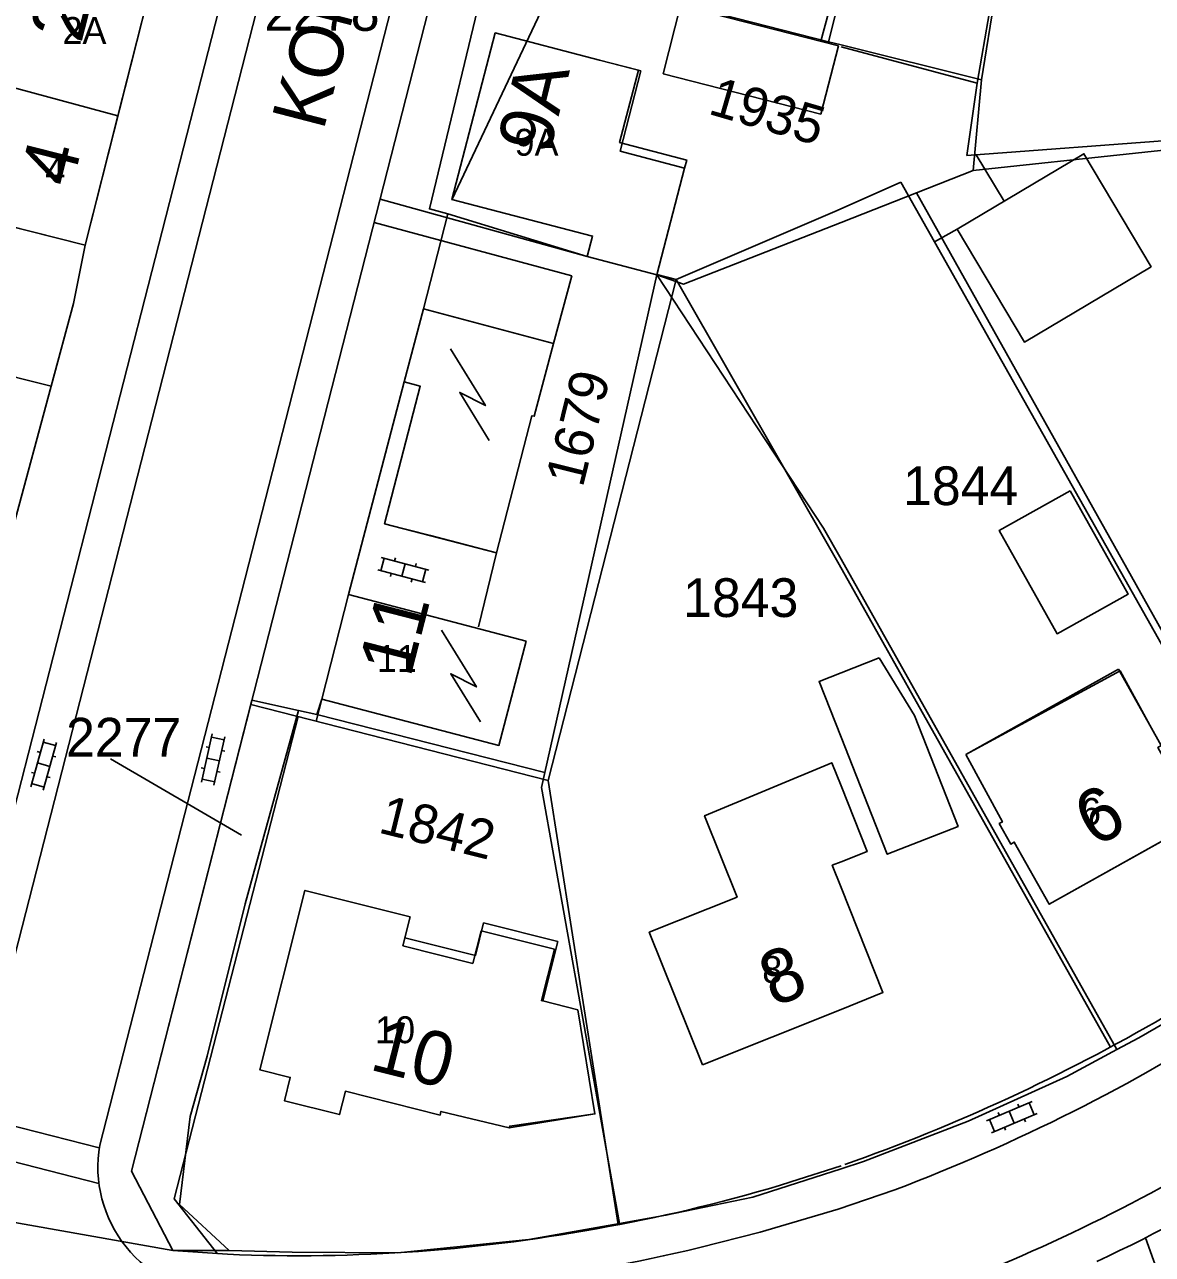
# Model space of a CAD drawing. Extents: x 148816 to 151297, y 399515 to 402500.
# Drawn here: x 150962 to 151014.5, y 399633.6 to 399690.8 of the extents above; entities that cross this region are included whole.
import ezdxf

# ---------------------------------------------------------------- set-up
doc = ezdxf.new("R2010")
doc.units = 0
for name, color, linetype in [('B01 Hoofdgebouw  [D] Norm', 7, 'Continuous'), ('B01 Hoofdgebouw  [T] Norm', 7, 'Continuous'), ('B01 hoofgebouw', 7, 'Continuous'), ('B02 Bijgebouw  [D] Norm', 7, 'Continuous'), ('G01 perceelsgrens', 7, 'Continuous'), ('S02 Open verharding  Norm', 7, 'Continuous'), ('S05 Water  Norm', 7, 'Continuous'), ('T04 Haag heg  [D] Gem', 7, 'Continuous'), ('V00 Kant verharding algemeen  [T] Norm', 7, 'Continuous'), ('Z01 perceelnummer', 7, 'Continuous'), ('Z02 huisnummer', 7, 'Continuous'), ('Z02 Huisnummer  [Tekst] Norm', 7, 'Continuous'), ('Z06 straatnaam', 7, 'Continuous')]:
    doc.layers.add(name, color=color, linetype=linetype)

msp = doc.modelspace()

# ---------------------------------------------------------------- linework, layer by layer
at = {"layer": 'B01 Hoofdgebouw  [D] Norm'}
for p, q in [((151006.899, 399691.376), (151006.336, 399688.059)), ((151006.336, 399688.059), (151000, 399689.752)), ((150990.701, 399688.623), (150988.769, 399689.127)), ((150989.728, 399684.893), (150990.701, 399688.623)), ((150989.728, 399684.893), (150992.73, 399684.11)), ((151012.894, 399660.815), (151005.8, 399656.85)), ((151012.894, 399660.815), (151014.35, 399658.21))]:
    msp.add_line(p, q, dxfattribs=at)
at = {"layer": 'B01 Hoofdgebouw  [T] Norm'}
for p, q in [((150968.36, 399694.34), (150964.86, 399680.52)), ((150981.91, 399682.65), (150983.93, 399690.39)), ((150983.93, 399690.39), (150988.77, 399689.13)), ((150992.73, 399684.11), (150991.44, 399679.15)), ((150988.45, 399680.95), (150981.91, 399682.65)), ((150964.86, 399680.52), (150957.177, 399682.469)), ((150988.2, 399680), (150988.45, 399680.95)), ((150991.44, 399679.15), (150988.2, 399680)), ((150979.69, 399674.18), (150980.59, 399677.57)), ((150980.59, 399677.57), (150986.64, 399675.96)), ((150986.64, 399675.96), (150985.74, 399672.57)), ((150980.44, 399673.97), (150979.69, 399674.18)), ((150978.78, 399667.58), (150980.44, 399673.97)), ((150985.63, 399672.6), (150983.98, 399666.22)), ((150985.74, 399672.57), (150985.63, 399672.6)), ((150983.98, 399666.22), (150978.78, 399667.58)), ((150975.86, 399659.43), (150977.11, 399664.29)), ((150977.11, 399664.29), (150985.37, 399662.12)), ((150985.37, 399662.12), (150984.1, 399657.27)), ((151000, 399660.64), (151001.77, 399661.34)), ((151001.77, 399661.34), (151003.41, 399658.66)), ((150998.98, 399660.24), (151000, 399660.64)), ((151000, 399657.655), (150998.98, 399660.24)), ((150984.1, 399657.27), (150975.86, 399659.43)), ((151003.41, 399658.66), (151005.44, 399653.51)), ((151014.35, 399658.21), (151014.88, 399657.27)), ((151002.15, 399652.21), (151000, 399657.655)), ((150993.66, 399654), (150999.57, 399656.47)), ((150999.57, 399656.47), (151000, 399655.39)), ((151007.5, 399653.72), (151005.8, 399656.85)), ((151000, 399655.39), (151001.21, 399652.34)), ((150995.17, 399650.22), (150993.66, 399654)), ((151005.44, 399653.51), (151002.15, 399652.21)), ((151007.36, 399653.64), (151007.5, 399653.72)), ((151007.89, 399652.69), (151007.36, 399653.64)), ((151016.64, 399653.78), (151009.68, 399649.89)), ((151001.21, 399652.34), (151000, 399651.86)), ((151008.05, 399652.78), (151007.89, 399652.69)), ((151009.68, 399649.89), (151008.05, 399652.78)), ((151000, 399651.86), (150999.59, 399651.7)), ((150999.59, 399651.7), (151000, 399650.675)), ((151000, 399650.675), (151001.95, 399645.78)), ((150972.98, 399642.2), (150975.08, 399650.53)), ((150975.08, 399650.53), (150979.97, 399649.31)), ((150991.09, 399648.59), (150995.17, 399650.22)), ((150979.97, 399649.31), (150979.63, 399647.95)), ((150982.89, 399647.14), (150983.27, 399648.66)), ((150983.27, 399648.66), (150986.68, 399647.8)), ((150993.56, 399642.43), (150991.09, 399648.59)), ((150979.63, 399647.95), (150982.89, 399647.14)), ((151001.95, 399645.78), (151000, 399645)), ((151000, 399645), (150993.56, 399642.43))]:
    msp.add_line(p, q, dxfattribs=at)
for points in [[(150986.68, 399647.8), (150986.076, 399645.408), (150987.762, 399644.982)], [(150987.762, 399644.982), (150988.558, 399640.142), (150984.602, 399639.577), (150984.58, 399639.49), (150981.4, 399640.26), (150981.36, 399640.09), (150976.966, 399641.198), (150976.693, 399640.112), (150974.123, 399640.758), (150974.396, 399641.844), (150972.98, 399642.2)]]:
    msp.add_lwpolyline(points, dxfattribs=at)
at = {"layer": 'B01 hoofgebouw'}
for points in [[(151000, 399704.191), (151007.262, 399702.47), (151007.795, 399696.103), (151006.529, 399688.203), (151000, 399689.839)], [(150981.915, 399682.631), (150991.417, 399702.737)], [(150960.13, 399697.15), (150964.98, 399695.92), (150964.8, 399695.24), (150968.36, 399694.34), (150964.86, 399680.52), (150960.01, 399681.75)], [(151000, 399689.839), (150999.425, 399689.983), (151000, 399692.323)], [(150992.73, 399684.11), (150991.44, 399679.15), (150988.2, 399680), (150988.45, 399680.95), (150981.91, 399682.65), (150983.93, 399690.39), (150988.77, 399689.13)], [(150988.77, 399689.13), (150990.586, 399688.657), (150989.709, 399685.296), (150992.827, 399684.483), (150992.73, 399684.11)], [(150980.59, 399677.57), (150979.69, 399674.18), (150980.44, 399673.97), (150978.78, 399667.58), (150980.91, 399667.023), (150983.98, 399666.22), (150985.63, 399672.6), (150985.74, 399672.57), (150986.64, 399675.96), (150980.59, 399677.57)], [(150985.37, 399662.12), (150977.11, 399664.29), (150975.86, 399659.43), (150984.1, 399657.27), (150985.37, 399662.12)], [(151001.77, 399661.34), (151003.41, 399658.66), (151005.44, 399653.51), (151002.15, 399652.21), (151000, 399657.656)], [(151000, 399660.642), (151001.77, 399661.34)], [(151000, 399657.656), (150998.98, 399660.24), (151000, 399660.642)], [(151014.35, 399658.21), (151012.971, 399660.747), (151005.8, 399656.85)], [(151014.35, 399658.21), (151014.88, 399657.27), (151014.73, 399657.18), (151016.64, 399653.78), (151009.68, 399649.89), (151008.05, 399652.78), (151007.89, 399652.69), (151007.36, 399653.64), (151007.501, 399653.72), (151005.8, 399656.85)], [(150993.56, 399642.43), (150991.09, 399648.59), (150995.17, 399650.22), (150993.66, 399654), (150999.57, 399656.47), (151000, 399655.387)], [(151000, 399655.387), (151001.21, 399652.34), (151000, 399651.862)], [(151000, 399651.862), (150999.59, 399651.7), (151000, 399650.672)], [(151000, 399650.672), (151001.95, 399645.78), (151000, 399645.001)], [(150979.97, 399649.31), (150975.08, 399650.53), (150972.98, 399642.2), (150974.396, 399641.844)], [(150979.97, 399649.31), (150979.722, 399648.326), (150983.003, 399647.5), (150983.387, 399649.023), (150986.832, 399648.156), (150986.136, 399645.393), (150987.762, 399644.982)], [(150987.762, 399644.982), (150988.558, 399640.142), (150984.58, 399639.49), (150981.4, 399640.26), (150981.36, 399640.09), (150976.966, 399641.198), (150976.693, 399640.112), (150974.123, 399640.758), (150974.396, 399641.844)], [(151000, 399645.001), (150993.56, 399642.43)]]:
    msp.add_lwpolyline(points, dxfattribs=at)
at = {"layer": 'B02 Bijgebouw  [D] Norm'}
msp.add_line((151000, 399693.513), (150999.062, 399690.003), dxfattribs=at)
for points in [[(150999.069, 399686.622), (150991.734, 399688.493), (150992.543, 399691.666), (150999.878, 399689.795)], [(151005.4, 399681.272), (151011.291, 399684.776), (151014.416, 399679.521), (151008.525, 399676.017)], [(151010.657, 399669.112), (151013.344, 399664.303), (151010.047, 399662.461), (151007.36, 399667.27)]]:
    msp.add_lwpolyline(points, close=True, dxfattribs=at)
at = {"layer": 'G01 perceelsgrens'}
for points in [[(150970.734, 399701.47), (150968.36, 399694.34), (150966.384, 399686.539)], [(151008.771, 399699.988), (151009.348, 399695.758), (151007.795, 399696.103), (151006.529, 399688.203)], [(150981.719, 399681.988), (150980.871, 399682.209), (150983.708, 399693.998)], [(151000, 399689.839), (150999.425, 399689.983), (150983.708, 399693.998)], [(150966.384, 399686.539), (150947.923, 399691.519), (150948.06, 399691.852)], [(151006.529, 399688.203), (151000, 399689.839)], [(151006.529, 399688.203), (151006.141, 399683.992)], [(150966.384, 399686.539), (150964.86, 399680.52), (150964.33, 399677.817), (150963.29, 399673.969)], [(151021.236, 399685.603), (151006.141, 399683.992)], [(151006.141, 399683.992), (151003.514, 399682.96)], [(151003.514, 399682.96), (151000, 399681.581)], [(151003.514, 399682.96), (151022.497, 399649.088)], [(150975.638, 399658.706), (150975.86, 399659.43), (150977.11, 399664.29), (150979.69, 399674.18), (150980.59, 399677.57), (150981.719, 399681.988)], [(150991.44, 399679.15), (150988.2, 399680), (150981.719, 399681.988)], [(151000, 399681.581), (150992.675, 399678.705), (150991.44, 399679.15)], [(150963.29, 399673.969), (150935.149, 399681.042)], [(150986.235, 399656.008), (150991.44, 399679.15)], [(150991.44, 399679.15), (150999.184, 399667.375), (151000, 399665.925)], [(150963.29, 399673.969), (150958.114, 399654.821)], [(151000, 399665.925), (151012.829, 399643.132)], [(150968.941, 399633.8), (150967.02, 399637.49), (150969.841, 399648.519), (150972.616, 399659.369)], [(150972.616, 399659.369), (150974.788, 399658.892)], [(150974.788, 399658.892), (150972.295, 399649.915), (150970.536, 399642.835), (150969.738, 399640.027), (150969.245, 399635.927), (150971.564, 399633.795)], [(150974.788, 399658.892), (150975.638, 399658.706)], [(150986.235, 399656.008), (150975.638, 399658.706)], [(150989.709, 399635.054), (150986.08, 399655.319), (150986.235, 399656.008)], [(151022.497, 399649.088), (151020.685, 399647.81), (151016.666, 399645.312), (151013.84, 399643.677), (151012.829, 399643.132)], [(151012.829, 399643.132), (151010.501, 399641.876), (151005.918, 399639.809), (151001.052, 399637.936), (151000, 399637.597)], [(151000, 399637.597), (150995.894, 399636.276), (150991.861, 399635.434), (150989.709, 399635.054)], [(150968.941, 399633.8), (150953.186, 399636.59)], [(150989.709, 399635.054), (150985.486, 399634.307), (150979.392, 399633.688), (150974.485, 399633.718), (150971.564, 399633.795)], [(150971.564, 399633.795), (150968.941, 399633.8)]]:
    msp.add_lwpolyline(points, dxfattribs=at)
at = {"layer": 'S02 Open verharding  Norm'}
for p, q in [((150978.613, 399665.393), (150978.766, 399665.973)), ((150978.621, 399666.011), (150980.844, 399665.423)), ((150979.288, 399665.99), (150979.249, 399665.845)), ((150979.733, 399665.717), (150979.579, 399665.137)), ((150980.254, 399665.734), (150980.216, 399665.589)), ((150980.546, 399664.881), (150980.699, 399665.461)), ((150978.468, 399665.431), (150980.691, 399664.843)), ((150979.096, 399665.265), (150979.058, 399665.12)), ((150980.063, 399665.009), (150980.024, 399664.864)), ((150962.956, 399657.568), (150962.334, 399655.354)), ((150970.772, 399657.806), (150970.266, 399655.562)), ((150970.739, 399657.66), (150971.325, 399657.527)), ((150971.358, 399657.674), (150970.852, 399655.43)), ((150962.781, 399656.943), (150962.636, 399656.983)), ((150963.534, 399657.406), (150962.912, 399655.192)), ((150962.916, 399657.424), (150963.493, 399657.261)), ((150970.629, 399657.172), (150970.483, 399657.205)), ((150971.361, 399657.007), (150971.215, 399657.04)), ((150963.223, 399656.299), (150962.645, 399656.461)), ((150963.503, 399656.74), (150963.358, 399656.78)), ((150971.105, 399656.552), (150970.519, 399656.684)), ((150962.51, 399655.98), (150962.365, 399656.02)), ((150963.232, 399655.777), (150963.087, 399655.817)), ((150970.409, 399656.196), (150970.263, 399656.229)), ((150971.141, 399656.031), (150970.995, 399656.064)), ((150962.375, 399655.499), (150962.952, 399655.336)), ((150970.299, 399655.709), (150970.885, 399655.576)), ((151006.763, 399639.823), (151008.882, 399640.718)), ((151008.225, 399640.603), (151008.283, 399640.465)), ((151008.977, 399640.107), (151008.743, 399640.659)), ((151007.135, 399639.329), (151006.901, 399639.881)), ((151006.996, 399639.27), (151009.115, 399640.165)), ((151007.303, 399640.214), (151007.362, 399640.076)), ((151007.822, 399640.27), (151008.056, 399639.718)), ((151008.516, 399639.912), (151008.575, 399639.774)), ((151007.595, 399639.523), (151007.653, 399639.385))]:
    msp.add_line(p, q, dxfattribs=at)
at = {"layer": 'S05 Water  Norm'}
for points in [[(150983.652, 399671.443), (150982.274, 399673.681), (150983.467, 399673.07), (150981.84, 399675.711)], [(150983.235, 399658.366), (150981.857, 399660.604), (150983.05, 399659.993), (150981.423, 399662.634)]]:
    msp.add_lwpolyline(points, dxfattribs=at)
at = {"layer": 'T04 Haag heg  [D] Gem'}
for p, q in [((151006.336, 399688.059), (151005.857, 399684.699)), ((151005.857, 399684.699), (151037.258, 399687.012)), ((151006.276, 399684.73), (151007.578, 399682.568)), ((150999.829, 399682.134), (151002.784, 399683.454)), ((151002.784, 399683.454), (151022.041, 399649.299)), ((150978.574, 399682.657), (150988.2, 399680)), ((150999.829, 399682.134), (150992.331, 399678.925)), ((151004.348, 399680.679), (151005.4, 399681.272)), ((150986.386, 399655.648), (150992.331, 399678.925)), ((150992.331, 399678.925), (150991.444, 399679.166)), ((150992.331, 399678.925), (150999.916, 399665.688)), ((150999.916, 399665.688), (151012.524, 399643.249)), ((150986.386, 399655.648), (150972.566, 399659.172)), ((150975.597, 399658.399), (150975.86, 399659.43)), ((150974.768, 399658.611), (150968.996, 399636.199)), ((150989.646, 399635), (150986.386, 399655.648)), ((150968.996, 399636.199), (150971.022, 399633.641))]:
    msp.add_line(p, q, dxfattribs=at)
at = {"layer": 'V00 Kant verharding algemeen  [T] Norm'}
for p, q in [((150992.48, 399743.81), (150965.54, 399638.69)), ((150983.86, 399741.39), (150958, 399640.43)), ((150959.51, 399639.4), (150985.28, 399740.04)), ((150985.43, 399709.46), (150967.02, 399637.49)), ((150978.297, 399681.576), (150987.481, 399679.104)), ((150987.481, 399679.104), (150986.64, 399675.96)), ((150979.69, 399674.18), (150977.11, 399664.29)), ((150983.98, 399666.22), (150983.149, 399662.789)), ((150967.02, 399637.49), (150968.94, 399633.8)), ((150997.67, 399636.98), (151000, 399637.733)), ((150999.875, 399635.715), (151002.51, 399636.62)), ((150996.245, 399634.64), (150999.875, 399635.715)), ((150993.44, 399633.93), (150996.245, 399634.64)), ((151014.147, 399634.382), (151018.071, 399623.645)), ((150968.94, 399633.8), (150971.48, 399633.62))]:
    msp.add_line(p, q, dxfattribs=at)
for points in [[(150959.678, 399640.056), (150965.508, 399638.566)], [(150959.186, 399638.531), (150960.833, 399638.11), (150965.505, 399636.915)]]:
    msp.add_lwpolyline(points, dxfattribs=at)
for centre, radius, start, end in [((150971.254, 399719.902), 87.057, 289.4027, 300.21102), ((150972.386, 399716.484), 85.356, 290.66612, 302.80467), ((150971.855, 399718.135), 93.825, 295.25833, 306.76322), ((150971.399, 399637.688), 5.944, 170.2933, 267.3077), ((150976.202, 399706.586), 72.841, 280.26337, 287.14122), ((150977.025, 399705.713), 78.689, 287.15485, 299.10454), ((150974.764, 399710.635), 77.085, 267.55825, 280.77859), ((150974.316, 399713.611), 81.944, 270.47837, 283.49622)]:
    msp.add_arc(centre, radius, start, end, dxfattribs=at)
at = {"layer": 'Z01 perceelnummer'}
msp.add_lwpolyline([(150966.043, 399656.653), (150972.125, 399653.095)], dxfattribs=at)

# ---------------------------------------------------------------- texts
for s, p in [('2278', (150973.195, 399690.489)), ('1844', (151002.885, 399668.442)), ('1843', (150992.662, 399663.242)), ('2277', (150963.977, 399656.753))]:
    msp.add_text(s, height=1.8, dxfattribs=at).set_placement(p)
for s, rotation, p in [('1935', 343.7398, (150993.77, 399686.645)), ('1679', 76.0757, (150987.991, 399669.221)), ('1842', 346.1722, (150978.44, 399653.232))]:
    msp.add_text(s, height=1.8, rotation=rotation, dxfattribs=at).set_placement(p)
at = {"layer": 'Z02 huisnummer'}
for s, rotation, p in [('2A', 75.8249, (150964.677, 399689.869)), ('9A', 76.1722, (150986.427, 399684.689)), ('4', 75.7553, (150964.239, 399683.16)), ('11', 75.5745, (150979.976, 399660.379)), ('6', 29.2048, (151011.793, 399652.502)), ('8', 21.7695, (150996.866, 399645.095)), ('10', 345.8804, (150978.026, 399642.218))]:
    msp.add_text(s, height=2.5, rotation=rotation, dxfattribs=at).set_placement(p)
at = {"layer": 'Z02 Huisnummer  [Tekst] Norm'}
for s, p in [('2A', (150963.809, 399689.879)), ('9A', (150984.825, 399684.683)), ('4', (150963.01, 399683.4)), ('11', (150978.427, 399660.692)), ('6', (151011.155, 399653.58)), ('8', (150996.34, 399646.23)), ('10', (150978.34, 399643.43))]:
    msp.add_text(s, height=1.25, dxfattribs=at).set_placement(p)
at = {"layer": 'Z06 straatnaam'}
msp.add_text('KONIJNSHOOLSEDREEF', height=2.5, rotation=75.4635, dxfattribs=at).set_placement((150975.939, 399685.808))

doc.saveas('drawing.dxf')
